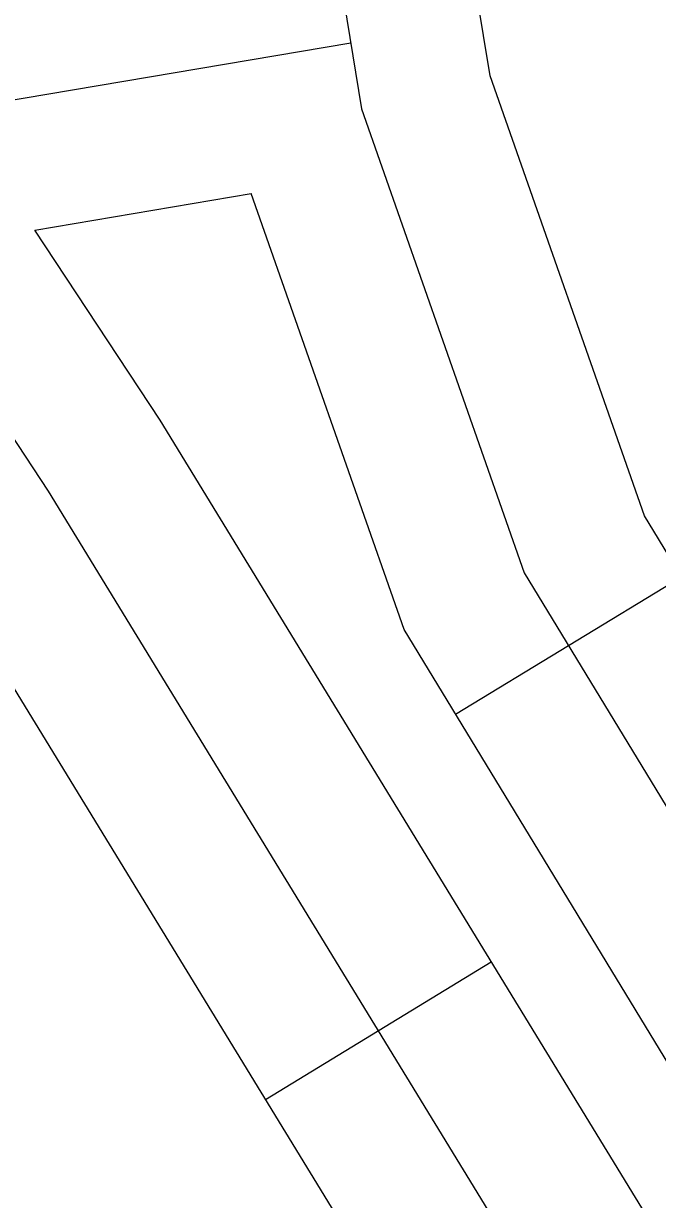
# Model space of a CAD drawing. Extents: x 3651524 to 3689615, y 505651 to 531377.
# Drawn here: x 3680818.5 to 3680890.3, y 516765.9 to 516899.4 of the extents above; entities that cross this region are included whole.
import ezdxf

# ---------------------------------------------------------------- set-up
doc = ezdxf.new("R2010")
doc.units = 0
doc.layers.add('V-ROAD-CNTR', color=7, linetype='Continuous')

msp = doc.modelspace()

# ---------------------------------------------------------------- linework, layer by layer
at = {"layer": 'V-ROAD-CNTR'}
for p, q in [((3680867.455, 516821.001), (3680893.088, 516836.588)), ((3680845.899, 516777.272), (3680871.497, 516792.917))]:
    msp.add_line(p, q, dxfattribs=at)
for points in [[(3680926.646, 517160.646), (3680952.622, 517164.176), (3680979.1, 517164.985), (3680990.245, 517161.548), (3681009.096, 517144.52), (3681030.204, 517115.618), (3681046.124, 517083.239), (3681046.911, 517065.422), (3681042.242, 517052.295), (3680973.302, 517010.051), (3680868.551, 516938.763), (3680857.949, 516923.146), (3680853.78, 516908.039), (3680856.795, 516889.734), (3680875.241, 516837.067), (3680959.234, 516698.94), (3681019.625, 516597.132), (3681037.504, 516573.172), (3681055.352, 516561.09), (3681084.829, 516550.027), (3681131.372, 516542.967)], [(3681414.288, 516349.546), (3681388.246, 516354.362), (3681370.783, 516362.025), (3681362, 516370.022), (3681346.9, 516390.199), (3681302.923, 516472.437), (3681275.614, 516509.626), (3681252.165, 516529.021), (3681226.521, 516541.218), (3681195.955, 516552.199), (3681170.065, 516557.036), (3681132.683, 516557.94), (3681088.63, 516564.622), (3681062.288, 516574.509), (3681048.011, 516584.173), (3681032.121, 516605.467), (3680972.093, 516706.663), (3680888.877, 516843.513), (3680871.383, 516893.46), (3680869.116, 516907.225), (3680871.75, 516916.769), (3680879.355, 516927.971), (3680981.445, 516997.449), (3681012.997, 517016.782)], [(3680585.231, 515414.816), (3680450.109, 515640.204), (3680100.871, 516253.066), (3679992.21, 516457.951), (3679984.213, 516489.113), (3679987.381, 516508.919), (3679994.756, 516528.24), (3680005.85, 516545.344), (3680022.389, 516562.213), (3680046.604, 516577.123), (3680253.787, 516657.082), (3680807.549, 516889.115), (3680855.564, 516897.205)], [(3680475.29, 516059.49), (3680954.963, 516329.201), (3680984.33, 516362.189), (3680987.036, 516368.63), (3680988.716, 516389.67), (3680984.153, 516531.462), (3680978.873, 516564.61), (3680972.633, 516585.878), (3680964.662, 516606.398), (3680946.012, 516642.235), (3680821.268, 516846.336), (3680796.263, 516884.386)], [(3680819.75, 516875.959), (3680844.279, 516880.092)], [(3681432.653, 516319.853), (3681410.183, 516319.797), (3681379.374, 516325.494), (3681354.225, 516336.531), (3681339.692, 516349.76), (3681321.518, 516374.045), (3681277.477, 516456.405), (3681253.632, 516488.876), (3681235.915, 516503.529), (3681214.979, 516513.488), (3681188.079, 516523.151), (3681166.927, 516527.104), (3681130.061, 516527.994), (3681081.028, 516535.432), (3681048.416, 516547.671), (3681026.997, 516562.171), (3681007.129, 516588.797), (3680946.375, 516691.217), (3680861.605, 516830.621), (3680844.279, 516880.092)], [(3680999.292, 516359.076), (3681001.797, 516365.038), (3681003.735, 516389.313), (3680999.115, 516532.889), (3680993.536, 516567.915), (3680986.846, 516590.714), (3680978.347, 516612.594), (3680959.08, 516649.617), (3680833.939, 516854.368), (3680819.75, 516875.959)], [(3680604.968, 516149.614), (3680945.426, 516341.047), (3680971.467, 516370.299), (3680972.275, 516372.222), (3680973.697, 516390.027), (3680969.191, 516530.035), (3680964.21, 516561.305), (3680958.42, 516581.042), (3680950.977, 516600.202), (3680932.944, 516634.853), (3680808.597, 516838.304), (3680790.57, 516865.737)]]:
    msp.add_lwpolyline(points, dxfattribs=at)

doc.saveas('drawing.dxf')
